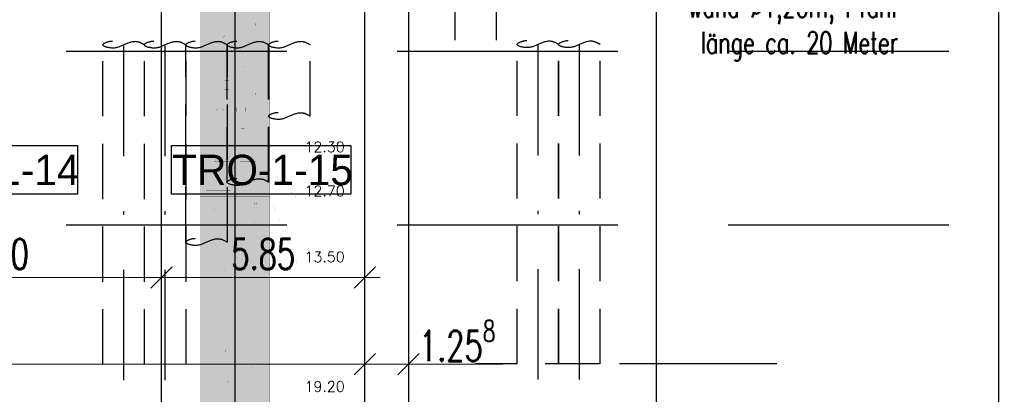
# Model space of a CAD drawing. Header units: metres. Extents: x 3458045 to 3462392, y 5482308 to 5484762.
# Tile 423 of 458: x 3461389 to 3461417, y 5483985 to 5483996. Entities that reach past the tile are written whole.
import ezdxf

# ---------------------------------------------------------------- set-up
doc = ezdxf.new("R2010")
doc.units = ezdxf.units.M
doc.header["$PDMODE"] = 3
doc.header["$PDSIZE"] = 0.1
for name, pattern in [('AUSGEZOGEN', [2, 1, 1]), ('DURCHGEZOGEN', [0]), ('STRICHPUNKT2', [12.7, 6.35, -3.175, 0, -3.175]), ('VERDECKT', [9.525, 6.35, -3.175]), ('VERDECKT2', [4.7625, 3.175, -1.5875])]:
    doc.linetypes.add(name, pattern=pattern)
doc.layers.get('0').update_dxf_attribs({"linetype": 'CONTINUOUS'})
doc.layers.get('DEFPOINTS').update_dxf_attribs({"linetype": 'CONTINUOUS'})
for name, color, linetype in [('BAUER_BK BESTAND', 170, 'CONTINUOUS'), ('GGUFUELLUNG', 7, 'DURCHGEZOGEN'), ('GGULINIE', 7, 'DURCHGEZOGEN'), ('GGUTEXT', 7, 'DURCHGEZOGEN'), ('SP_BW5xx-SchutzbauwerkBASF', 7, 'VERDECKT2'), ('SP_TEXT', 2, 'CONTINUOUS'), ('SP_VERM', 1, 'CONTINUOUS')]:
    doc.layers.add(name, color=color, linetype=linetype)
doc.layers.add('SP_Höhenplan-Beschriftung-Linien', color=2, linetype='CONTINUOUS', lineweight=25)
doc.layers.add('SP_Höhenplan-Beschriftung-Linien-Bestandsgelände', color=7, linetype='CONTINUOUS', lineweight=25)
doc.styles.add('K_ISOCP', font='k_isocp.shx')
doc.styles.add('SP_F', font='romans.shx', dxfattribs={"width": 0.7, "bigfont": 'sp_f.shx'})
doc.styles.get("Standard").update_dxf_attribs({"font": 'txt.shx'})
doc.dimstyles.new('SOFI35$0', dxfattribs={"dimtxt": 3.5, "dimasz": 0.35, "dimexe": 0.9, "dimexo": 0.625, "dimgap": 0.945, "dimtad": 1, "dimdec": 3, "dimrnd": 0.001, "dimzin": 1, "dimdsep": 46, "dimtxsty": 'SP_F', "dimblk1": 'SOF_BEMSTR1', "dimblk2": 'SOF_BEMSTR2', "dimsah": 1, "dimcen": 3.5, "dimse1": 1, "dimse2": 1, "dimclrd": 1, "dimclre": 1, "dimclrt": 2, "dimaunit": 2, "dimazin": 0, "dimtfac": 1, "dimtdec": 3, "dimtmove": 0, "dimatfit": 3, "dimfxl": 1, "dimtolj": 1, "dimtzin": 0, "dimlwd": 0, "dimlwe": 0, "dimarcsym": 0})

# ---------------------------------------------------------------- blocks, each defined once
blk = doc.blocks.new('SOF_BEMSTR2')
at = {"color": 0, "linetype": 'ByBlock', "lineweight": -2}
for p, q in [((0, -20), (0, 8.5)), ((3.535, 3.535), (-3.535, -3.535)), ((-5, 0), (5, 0))]:
    blk.add_line(p, q, dxfattribs=at)
blk = doc.blocks.new('SOF_BEMSTR1')
at = {"color": 0, "linetype": 'ByBlock', "lineweight": -2}
for p, q in [((0, 20), (0, -8.5)), ((3.535, 3.535), (-3.535, -3.535)), ((-5, 0), (5, 0))]:
    blk.add_line(p, q, dxfattribs=at)
blk = doc.blocks.new('*D356')
at = {"layer": 'DEFPOINTS', "color": 0, "linetype": 'AUSGEZOGEN', "transparency": 16777216}
for p in [(3461383.184, 5483991.334), (3461393.184, 5483991.334), (3461393.184, 5483988.277)]:
    blk.add_point(p, dxfattribs=at)
at = {"layer": 'SP_VERM', "color": 1, "linetype": 'AUSGEZOGEN', "lineweight": 0, "transparency": 16777216}
blk.add_line((3461383.272, 5483988.277), (3461393.097, 5483988.277), dxfattribs=at)
at = {"layer": 'SP_VERM', "color": 1, "linetype": 'AUSGEZOGEN', "lineweight": 0, "transparency": 16777216, "xscale": 0.08750000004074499, "yscale": 0.08750000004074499, "zscale": 0.08750000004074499, "rotation": 180}
blk.add_blockref('SOF_BEMSTR2', (3461383.184, 5483988.277), dxfattribs=at)
at = {"layer": 'SP_VERM', "color": 1, "linetype": 'AUSGEZOGEN', "lineweight": 0, "transparency": 16777216, "xscale": 0.08750000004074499, "yscale": 0.08750000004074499, "zscale": 0.08750000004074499}
blk.add_blockref('SOF_BEMSTR1', (3461393.184, 5483988.277), dxfattribs=at)
at = {"layer": 'SP_VERM', "color": 2, "linetype": 'AUSGEZOGEN', "transparency": 16777216, "insert": (3461388.184, 5483988.951), "char_height": 0.875, "attachment_point": 5, "style": 'SP_F'}
blk.add_mtext('\\A1;\\A1;10.00{\\H.7x;\\S^ ;}', dxfattribs=at)
blk = doc.blocks.new('*D357')
at = {"layer": 'DEFPOINTS', "color": 0, "linetype": 'AUSGEZOGEN', "transparency": 16777216}
for p in [(3461399.034, 5484009.106), (3461393.184, 5483991.334), (3461399.034, 5483988.277)]:
    blk.add_point(p, dxfattribs=at)
at = {"layer": 'SP_VERM', "color": 1, "linetype": 'AUSGEZOGEN', "lineweight": 0, "transparency": 16777216}
blk.add_line((3461393.272, 5483988.277), (3461398.947, 5483988.277), dxfattribs=at)
at = {"layer": 'SP_VERM', "color": 1, "linetype": 'AUSGEZOGEN', "lineweight": 0, "transparency": 16777216, "xscale": 0.08750000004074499, "yscale": 0.08750000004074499, "zscale": 0.08750000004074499, "rotation": 180}
blk.add_blockref('SOF_BEMSTR2', (3461393.184, 5483988.277), dxfattribs=at)
at = {"layer": 'SP_VERM', "color": 1, "linetype": 'AUSGEZOGEN', "lineweight": 0, "transparency": 16777216, "xscale": 0.08750000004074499, "yscale": 0.08750000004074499, "zscale": 0.08750000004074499}
blk.add_blockref('SOF_BEMSTR1', (3461399.034, 5483988.277), dxfattribs=at)
at = {"layer": 'SP_VERM', "color": 2, "linetype": 'AUSGEZOGEN', "transparency": 16777216, "insert": (3461396.109, 5483988.951), "char_height": 0.875, "attachment_point": 5, "style": 'SP_F'}
blk.add_mtext('\\A1;\\A1;5.85{\\H.7x;\\S^ ;}', dxfattribs=at)
blk = doc.blocks.new('*D366')
at = {"layer": 'DEFPOINTS', "color": 0, "linetype": 'AUSGEZOGEN', "transparency": 16777216}
for p in [(3461243.184, 5483990.027), (3461399.034, 5483990.027), (3461243.184, 5483985.783)]:
    blk.add_point(p, dxfattribs=at)
at = {"layer": 'SP_VERM', "color": 1, "linetype": 'AUSGEZOGEN', "lineweight": 0, "transparency": 16777216}
blk.add_line((3461398.947, 5483985.783), (3461243.272, 5483985.783), dxfattribs=at)
at = {"layer": 'SP_VERM', "color": 1, "linetype": 'AUSGEZOGEN', "lineweight": 0, "transparency": 16777216, "xscale": 0.08750000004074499, "yscale": 0.08750000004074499, "zscale": 0.08750000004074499, "rotation": 180}
blk.add_blockref('SOF_BEMSTR2', (3461243.184, 5483985.783), dxfattribs=at)
at = {"layer": 'SP_VERM', "color": 1, "linetype": 'AUSGEZOGEN', "lineweight": 0, "transparency": 16777216, "xscale": 0.08750000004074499, "yscale": 0.08750000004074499, "zscale": 0.08750000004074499}
blk.add_blockref('SOF_BEMSTR1', (3461399.034, 5483985.783), dxfattribs=at)
at = {"layer": 'SP_VERM', "color": 2, "linetype": 'AUSGEZOGEN', "transparency": 16777216, "insert": (3461321.109, 5483986.603), "char_height": 0.875, "attachment_point": 5, "style": 'SP_F'}
blk.add_mtext('\\A1;\\A1;Trogabschnitt = 155.85{\\H.7x;\\S^ ;}m', dxfattribs=at)
blk = doc.blocks.new('*D400')
at = {"layer": 'DEFPOINTS', "color": 0, "linetype": 'AUSGEZOGEN', "transparency": 16777216}
for p in [(3461399.034, 5483986.803), (3461400.292, 5483986.803), (3461400.292, 5483985.783)]:
    blk.add_point(p, dxfattribs=at)
at = {"layer": 'SP_VERM', "color": 1, "linetype": 'AUSGEZOGEN', "lineweight": 0, "transparency": 16777216}
for p, q in [((3461399.122, 5483985.783), (3461400.205, 5483985.783)), ((3461400.292, 5483985.783), (3461403.005, 5483985.783))]:
    blk.add_line(p, q, dxfattribs=at)
at = {"layer": 'SP_VERM', "color": 1, "linetype": 'AUSGEZOGEN', "lineweight": 0, "transparency": 16777216, "xscale": 0.08750000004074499, "yscale": 0.08750000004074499, "zscale": 0.08750000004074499, "rotation": 180}
blk.add_blockref('SOF_BEMSTR2', (3461399.034, 5483985.783), dxfattribs=at)
at = {"layer": 'SP_VERM', "color": 1, "linetype": 'AUSGEZOGEN', "lineweight": 0, "transparency": 16777216, "xscale": 0.08750000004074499, "yscale": 0.08750000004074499, "zscale": 0.08750000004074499}
blk.add_blockref('SOF_BEMSTR1', (3461400.292, 5483985.783), dxfattribs=at)
at = {"layer": 'SP_VERM', "color": 2, "linetype": 'AUSGEZOGEN', "transparency": 16777216, "insert": (3461401.692, 5483986.457), "char_height": 0.875, "attachment_point": 5, "style": 'SP_F'}
blk.add_mtext('\\A1;\\A1;1.25{\\H.7x;\\S8^ ;}', dxfattribs=at)
blk = doc.blocks.new('A$C03E32436')
at = {"layer": 'GGUFUELLUNG', "color": 51}
for points in [[(-0.884, -8.209), (-0.884, -13.309), (1.114, -8.209), (1.114, -13.309)], [(-0.884, -20.21), (-0.884, -24.81), (1.114, -20.21), (1.114, -24.81)]]:
    blk.add_solid(points, dxfattribs=at)
at = {"layer": 'GGUFUELLUNG', "color": 35}
blk.add_solid([(-0.884, -13.309), (-0.884, -13.708), (1.114, -13.309), (1.114, -13.708)], dxfattribs=at)
at = {"layer": 'GGUFUELLUNG', "color": 53}
blk.add_solid([(-0.884, -13.708), (-0.884, -14.507), (1.114, -13.708), (1.114, -14.507)], dxfattribs=at)
at = {"layer": 'GGUFUELLUNG', "color": 30}
blk.add_solid([(-0.884, -14.507), (-0.884, -20.21), (1.114, -14.507), (1.114, -20.21)], dxfattribs=at)
at = {"layer": 'GGULINIE', "color": 7, "linetype": 'DURCHGEZOGEN'}
for points, const_width in [([(-0.884, -26.008), (-0.884, -1.008)], 0.002), ([(1.114, -1.008), (1.114, -26.008)], 0.002), ([(0.611, -9.533), (0.631, -9.512)], 0.001), ([(0.611, -9.533), (0.611, -9.533)], 0.001), ([(0.611, -9.583), (0.611, -9.533)], 0.001), ([(0.631, -9.604), (0.611, -9.583)], 0.001), ([(0.631, -9.512), (0.677, -9.512)], 0.001), ([(0.677, -9.604), (0.631, -9.604)], 0.001), ([(0.677, -9.512), (0.702, -9.533)], 0.001), ([(0.702, -9.583), (0.677, -9.604)], 0.001), ([(0.702, -9.533), (0.702, -9.583)], 0.001), ([(-0.164, -9.883), (-0.226, -9.945)], 0.001), ([(-0.039, -9.883), (-0.164, -9.883)], 0.001), ([(0.024, -9.945), (-0.039, -9.883)], 0.001), ([(-0.226, -9.945), (-0.226, -10.07)], 0.001), ([(-0.226, -10.07), (-0.226, -10.07)], 0.001), ([(-0.226, -10.07), (-0.164, -10.133)], 0.001), ([(-0.164, -10.133), (-0.039, -10.133)], 0.001), ([(-0.101, -10.008), (-0.101, -10.008)], 0.001), ([(-0.039, -10.133), (0.024, -10.07)], 0.001), ([(0.024, -10.07), (0.024, -9.945)], 0.001), ([(0.411, -10.083), (0.432, -10.062)], 0.001), ([(0.411, -10.083), (0.411, -10.083)], 0.001), ([(0.411, -10.133), (0.411, -10.083)], 0.001), ([(0.432, -10.153), (0.411, -10.133)], 0.001), ([(0.432, -10.062), (0.477, -10.062)], 0.001), ([(0.477, -10.153), (0.432, -10.153)], 0.001), ([(0.477, -10.062), (0.502, -10.083)], 0.001), ([(0.502, -10.133), (0.477, -10.153)], 0.001), ([(0.502, -10.083), (0.502, -10.133)], 0.001), ([(0.54, -10.399), (0.548, -10.391)], 0.001), ([(0.54, -10.399), (0.54, -10.399)], 0.001), ([(0.54, -10.424), (0.54, -10.399)], 0.001), ([(0.548, -10.432), (0.54, -10.424)], 0.001), ([(0.548, -10.391), (0.569, -10.391)], 0.001), ([(0.569, -10.432), (0.548, -10.432)], 0.001), ([(0.569, -10.391), (0.581, -10.399)], 0.001), ([(0.581, -10.424), (0.569, -10.432)], 0.001), ([(0.581, -10.399), (0.581, -10.424)], 0.001), ([(0.186, -10.736), (0.124, -10.799)], 0.001), ([(0.311, -10.736), (0.186, -10.736)], 0.001), ([(0.373, -10.799), (0.311, -10.736)], 0.001), ([(0.124, -10.799), (0.124, -10.923)], 0.001), ([(0.124, -10.923), (0.124, -10.923)], 0.001), ([(0.124, -10.923), (0.186, -10.986)], 0.001), ([(0.186, -10.986), (0.311, -10.986)], 0.001), ([(0.248, -10.861), (0.248, -10.861)], 0.001), ([(0.311, -10.986), (0.373, -10.923)], 0.001), ([(0.373, -10.923), (0.373, -10.799)], 0.001), ([(-0.239, -11.248), (-0.176, -11.186)], 0.001), ([(-0.239, -11.248), (-0.239, -11.248)], 0.001), ([(-0.239, -11.373), (-0.239, -11.248)], 0.001), ([(-0.176, -11.186), (-0.055, -11.186)], 0.001), ([(-0.055, -11.186), (0.007, -11.248)], 0.001), ([(0.007, -11.248), (0.007, -11.373)], 0.001), ([(-0.176, -11.435), (-0.239, -11.373)], 0.001), ([(-0.055, -11.435), (-0.176, -11.435)], 0.001), ([(0.007, -11.373), (-0.055, -11.435)], 0.001), ([(0.611, -11.535), (0.631, -11.514)], 0.001), ([(0.611, -11.535), (0.611, -11.535)], 0.001), ([(0.611, -11.585), (0.611, -11.535)], 0.001), ([(0.631, -11.606), (0.611, -11.585)], 0.001), ([(0.631, -11.514), (0.677, -11.514)], 0.001), ([(0.677, -11.606), (0.631, -11.606)], 0.001), ([(0.677, -11.514), (0.702, -11.535)], 0.001), ([(0.702, -11.585), (0.677, -11.606)], 0.001), ([(0.702, -11.535), (0.702, -11.585)], 0.001), ([(0.236, -11.885), (0.174, -11.947)], 0.001), ([(0.361, -11.885), (0.236, -11.885)], 0.001), ([(0.423, -11.947), (0.361, -11.885)], 0.001), ([(-0.438, -12.047), (-0.376, -11.985)], 0.001), ([(-0.438, -12.047), (-0.438, -12.047)], 0.001), ([(-0.438, -12.172), (-0.438, -12.047)], 0.001), ([(-0.376, -12.235), (-0.438, -12.172)], 0.001), ([(-0.376, -11.985), (-0.255, -11.985)], 0.001), ([(-0.255, -11.985), (-0.193, -12.047)], 0.001), ([(-0.193, -12.172), (-0.255, -12.235)], 0.001), ([(-0.193, -12.047), (-0.193, -12.172)], 0.001), ([(0.174, -11.947), (0.174, -12.072)], 0.001), ([(0.174, -12.072), (0.174, -12.072)], 0.001), ([(0.174, -12.072), (0.236, -12.135)], 0.001), ([(0.236, -12.135), (0.361, -12.135)], 0.001), ([(0.298, -12.01), (0.298, -12.01)], 0.001), ([(0.361, -12.135), (0.423, -12.072)], 0.001), ([(0.423, -12.072), (0.423, -11.947)], 0.001), ([(0.773, -12.093), (0.79, -12.076)], 0.001), ([(0.773, -12.093), (0.773, -12.093)], 0.001), ([(0.773, -12.126), (0.773, -12.093)], 0.001), ([(0.79, -12.143), (0.773, -12.126)], 0.001), ([(0.79, -12.076), (0.823, -12.076)], 0.001), ([(0.823, -12.143), (0.79, -12.143)], 0.001), ([(0.823, -12.076), (0.84, -12.093)], 0.001), ([(0.84, -12.126), (0.823, -12.143)], 0.001), ([(0.84, -12.093), (0.84, -12.126)], 0.001), ([(-0.255, -12.235), (-0.376, -12.235)], 0.001), ([(0.248, -12.613), (0.294, -12.568)], 0.001), ([(0.248, -12.613), (0.248, -12.613)], 0.001), ([(0.248, -12.705), (0.248, -12.613)], 0.001), ([(0.294, -12.751), (0.248, -12.705)], 0.001), ([(0.294, -12.568), (0.386, -12.568)], 0.001), ([(0.386, -12.568), (0.432, -12.613)], 0.001), ([(0.432, -12.705), (0.386, -12.751)], 0.001), ([(0.432, -12.613), (0.432, -12.705)], 0.001), ([(0.386, -12.751), (0.294, -12.751)], 0.001), ([(-0.884, -13.309), (1.114, -13.309)], 0.001), ([(0.473, -13.092), (0.49, -13.075)], 0.001), ([(0.473, -13.092), (0.473, -13.092)], 0.001), ([(0.473, -13.125), (0.473, -13.092)], 0.001), ([(0.49, -13.142), (0.473, -13.125)], 0.001), ([(0.49, -13.075), (0.523, -13.075)], 0.001), ([(0.523, -13.142), (0.49, -13.142)], 0.001), ([(0.523, -13.075), (0.54, -13.092)], 0.001), ([(0.54, -13.125), (0.523, -13.142)], 0.001), ([(0.54, -13.092), (0.54, -13.125)], 0.001), ([(1.114, -13.309), (1.913, -13.309)], 0.001), ([(1.913, -13.309), (3.537, -13.309)], 0.001), ([(-0.184, -13.458), (-0.634, -13.458)], 0.001), ([(-0.484, -13.508), (-0.035, -13.508)], 0.001), ([(0.565, -13.458), (0.115, -13.458)], 0.001), ([(0.265, -13.508), (0.715, -13.508)], 0.001), ([(-0.884, -13.708), (1.114, -13.708)], 0.001), ([(1.114, -13.708), (1.913, -14.582)], 0.001), ([(0.315, -14.108), (0.914, -14.108)], 0.001), ([(-0.755, -14.353), (-0.755, -14.353)], 0.001), ([(-0.014, -14.353), (-0.709, -14.353)], 0.001), ([(-0.567, -14.216), (-0.617, -14.262)], 0.001), ([(-0.617, -14.262), (-0.617, -14.308)], 0.001), ([(-0.476, -14.262), (-0.617, -14.262)], 0.001), ([(-0.617, -14.308), (-0.567, -14.353)], 0.001), ([(-0.476, -14.308), (-0.617, -14.308)], 0.001), ([(-0.522, -14.216), (-0.567, -14.216)], 0.001), ([(-0.567, -14.353), (-0.567, -14.216)], 0.001), ([(-0.567, -14.353), (-0.567, -14.353)], 0.001), ([(-0.567, -14.353), (-0.567, -14.353)], 0.001), ([(-0.476, -14.262), (-0.522, -14.216)], 0.001), ([(-0.522, -14.353), (-0.522, -14.216)], 0.001), ([(-0.522, -14.353), (-0.476, -14.308)], 0.001), ([(-0.476, -14.308), (-0.476, -14.262)], 0.001), ([(-0.201, -14.216), (-0.247, -14.262)], 0.001), ([(-0.247, -14.262), (-0.247, -14.308)], 0.001), ([(-0.11, -14.262), (-0.247, -14.262)], 0.001), ([(-0.247, -14.308), (-0.201, -14.353)], 0.001), ([(-0.11, -14.308), (-0.247, -14.308)], 0.001), ([(-0.155, -14.216), (-0.201, -14.216)], 0.001), ([(-0.201, -14.353), (-0.201, -14.216)], 0.001), ([(-0.11, -14.262), (-0.155, -14.216)], 0.001), ([(-0.155, -14.353), (-0.155, -14.216)], 0.001), ([(-0.155, -14.353), (-0.11, -14.308)], 0.001), ([(-0.11, -14.308), (-0.11, -14.262)], 0.001), ([(-0.06, -14.353), (-0.06, -14.353)], 0.001), ([(-0.884, -14.507), (1.114, -14.507)], 0.001), ([(0.673, -14.695), (0.69, -14.678)], 0.001), ([(0.673, -14.695), (0.673, -14.695)], 0.001), ([(0.673, -14.728), (0.673, -14.695)], 0.001), ([(0.69, -14.745), (0.673, -14.728)], 0.001), ([(0.69, -14.678), (0.723, -14.678)], 0.001), ([(0.723, -14.678), (0.74, -14.695)], 0.001), ([(0.74, -14.728), (0.723, -14.745)], 0.001), ([(0.74, -14.695), (0.74, -14.728)], 0.001), ([(1.114, -14.507), (1.913, -16.476)], 0.001), ([(1.913, -14.582), (3.537, -14.582)], 0.001), ([(-0.493, -14.836), (-0.472, -14.815)], 0.001), ([(-0.493, -14.836), (-0.493, -14.836)], 0.001), ([(-0.493, -14.886), (-0.493, -14.836)], 0.001), ([(-0.472, -14.907), (-0.493, -14.886)], 0.001), ([(-0.472, -14.815), (-0.426, -14.815)], 0.001), ([(-0.426, -14.907), (-0.472, -14.907)], 0.001), ([(-0.426, -14.815), (-0.401, -14.836)], 0.001), ([(-0.401, -14.886), (-0.426, -14.907)], 0.001), ([(-0.401, -14.836), (-0.401, -14.886)], 0.001), ([(0.723, -14.745), (0.69, -14.745)], 0.001), ([(-0.609, -15.198), (-0.601, -15.19)], 0.001), ([(-0.609, -15.198), (-0.609, -15.198)], 0.001), ([(-0.609, -15.223), (-0.609, -15.198)], 0.001), ([(-0.601, -15.232), (-0.609, -15.223)], 0.001), ([(-0.601, -15.19), (-0.58, -15.19)], 0.001), ([(-0.58, -15.232), (-0.601, -15.232)], 0.001), ([(-0.58, -15.19), (-0.567, -15.198)], 0.001), ([(-0.567, -15.223), (-0.58, -15.232)], 0.001), ([(-0.567, -15.198), (-0.567, -15.223)], 0.001), ([(0.69, -15.248), (0.698, -15.24)], 0.001), ([(0.69, -15.248), (0.69, -15.248)], 0.001), ([(0.69, -15.273), (0.69, -15.248)], 0.001), ([(0.698, -15.282), (0.69, -15.273)], 0.001), ([(0.698, -15.24), (0.719, -15.24)], 0.001), ([(0.719, -15.282), (0.698, -15.282)], 0.001), ([(0.719, -15.24), (0.731, -15.248)], 0.001), ([(0.731, -15.273), (0.719, -15.282)], 0.001), ([(0.731, -15.248), (0.731, -15.273)], 0.001), ([(-0.093, -15.386), (-0.072, -15.365)], 0.001), ([(-0.093, -15.386), (-0.093, -15.386)], 0.001), ([(-0.093, -15.436), (-0.093, -15.386)], 0.001), ([(-0.072, -15.456), (-0.093, -15.436)], 0.001), ([(-0.072, -15.365), (-0.026, -15.365)], 0.001), ([(-0.026, -15.456), (-0.072, -15.456)], 0.001), ([(-0.026, -15.365), (-0.001, -15.386)], 0.001), ([(-0.001, -15.436), (-0.026, -15.456)], 0.001), ([(-0.001, -15.386), (-0.001, -15.436)], 0.001), ([(0.157, -16.035), (0.178, -16.014)], 0.001), ([(0.157, -16.035), (0.157, -16.035)], 0.001), ([(0.157, -16.085), (0.157, -16.035)], 0.001), ([(0.178, -16.106), (0.157, -16.085)], 0.001), ([(0.178, -16.014), (0.223, -16.014)], 0.001), ([(0.223, -16.106), (0.178, -16.106)], 0.001), ([(0.223, -16.014), (0.248, -16.035)], 0.001), ([(0.248, -16.085), (0.223, -16.106)], 0.001), ([(0.248, -16.035), (0.248, -16.085)], 0.001), ([(-0.609, -16.297), (-0.601, -16.289)], 0.001), ([(-0.609, -16.297), (-0.609, -16.297)], 0.001), ([(-0.609, -16.322), (-0.609, -16.297)], 0.001), ([(-0.601, -16.331), (-0.609, -16.322)], 0.001), ([(-0.601, -16.289), (-0.58, -16.289)], 0.001), ([(-0.58, -16.331), (-0.601, -16.331)], 0.001), ([(-0.58, -16.289), (-0.567, -16.297)], 0.001), ([(-0.567, -16.322), (-0.58, -16.331)], 0.001), ([(-0.567, -16.297), (-0.567, -16.322)], 0.001), ([(0.411, -16.335), (0.432, -16.314)], 0.001), ([(0.411, -16.335), (0.411, -16.335)], 0.001), ([(0.411, -16.385), (0.411, -16.335)], 0.001), ([(0.432, -16.405), (0.411, -16.385)], 0.001), ([(0.432, -16.314), (0.477, -16.314)], 0.001), ([(0.477, -16.405), (0.432, -16.405)], 0.001), ([(0.477, -16.314), (0.502, -16.335)], 0.001), ([(0.502, -16.385), (0.477, -16.405)], 0.001), ([(0.502, -16.335), (0.502, -16.385)], 0.001), ([(-0.176, -16.643), (-0.16, -16.626)], 0.001), ([(-0.176, -16.643), (-0.176, -16.643)], 0.001), ([(-0.176, -16.676), (-0.176, -16.643)], 0.001), ([(-0.16, -16.693), (-0.176, -16.676)], 0.001), ([(-0.16, -16.626), (-0.126, -16.626)], 0.001), ([(-0.126, -16.693), (-0.16, -16.693)], 0.001), ([(-0.126, -16.626), (-0.11, -16.643)], 0.001), ([(-0.11, -16.676), (-0.126, -16.693)], 0.001), ([(-0.11, -16.643), (-0.11, -16.676)], 0.001), ([(1.913, -16.476), (3.537, -16.476)], 0.001), ([(0.573, -17.142), (0.59, -17.126)], 0.001), ([(0.573, -17.142), (0.573, -17.142)], 0.001), ([(0.573, -17.176), (0.573, -17.142)], 0.001), ([(0.59, -17.192), (0.573, -17.176)], 0.001), ([(0.59, -17.126), (0.623, -17.126)], 0.001), ([(0.623, -17.192), (0.59, -17.192)], 0.001), ([(0.623, -17.126), (0.64, -17.142)], 0.001), ([(0.64, -17.176), (0.623, -17.192)], 0.001), ([(0.64, -17.142), (0.64, -17.176)], 0.001), ([(-0.609, -17.446), (-0.601, -17.438)], 0.001), ([(-0.609, -17.446), (-0.609, -17.446)], 0.001), ([(-0.609, -17.471), (-0.609, -17.446)], 0.001), ([(-0.601, -17.479), (-0.609, -17.471)], 0.001), ([(-0.601, -17.438), (-0.58, -17.438)], 0.001), ([(-0.58, -17.479), (-0.601, -17.479)], 0.001), ([(-0.58, -17.438), (-0.567, -17.446)], 0.001), ([(-0.567, -17.471), (-0.58, -17.479)], 0.001), ([(-0.567, -17.446), (-0.567, -17.471)], 0.001), ([(-0.326, -17.792), (-0.309, -17.775)], 0.001), ([(-0.326, -17.792), (-0.326, -17.792)], 0.001), ([(-0.326, -17.825), (-0.326, -17.792)], 0.001), ([(-0.309, -17.842), (-0.326, -17.825)], 0.001), ([(-0.309, -17.775), (-0.276, -17.775)], 0.001), ([(-0.276, -17.842), (-0.309, -17.842)], 0.001), ([(-0.276, -17.775), (-0.259, -17.792)], 0.001), ([(-0.259, -17.825), (-0.276, -17.842)], 0.001), ([(-0.259, -17.792), (-0.259, -17.825)], 0.001), ([(0.79, -17.696), (0.798, -17.688)], 0.001), ([(0.79, -17.696), (0.79, -17.696)], 0.001), ([(0.79, -17.721), (0.79, -17.696)], 0.001), ([(0.798, -17.729), (0.79, -17.721)], 0.001), ([(0.798, -17.688), (0.819, -17.688)], 0.001), ([(0.819, -17.729), (0.798, -17.729)], 0.001), ([(0.819, -17.688), (0.831, -17.696)], 0.001), ([(0.831, -17.721), (0.819, -17.729)], 0.001), ([(0.831, -17.696), (0.831, -17.721)], 0.001), ([(-0.326, -18.191), (-0.309, -18.175)], 0.001), ([(-0.326, -18.191), (-0.326, -18.191)], 0.001), ([(-0.326, -18.225), (-0.326, -18.191)], 0.001), ([(-0.309, -18.241), (-0.326, -18.225)], 0.001), ([(-0.309, -18.175), (-0.276, -18.175)], 0.001), ([(-0.276, -18.241), (-0.309, -18.241)], 0.001), ([(-0.276, -18.175), (-0.259, -18.191)], 0.001), ([(-0.259, -18.225), (-0.276, -18.241)], 0.001), ([(-0.259, -18.191), (-0.259, -18.225)], 0.001), ([(-0.293, -18.533), (-0.272, -18.512)], 0.001), ([(-0.293, -18.533), (-0.293, -18.533)], 0.001), ([(-0.293, -18.582), (-0.293, -18.533)], 0.001), ([(-0.272, -18.603), (-0.293, -18.582)], 0.001), ([(-0.272, -18.512), (-0.226, -18.512)], 0.001), ([(-0.226, -18.603), (-0.272, -18.603)], 0.001), ([(-0.226, -18.512), (-0.201, -18.533)], 0.001), ([(-0.201, -18.582), (-0.226, -18.603)], 0.001), ([(-0.201, -18.533), (-0.201, -18.582)], 0.001), ([(-0.143, -18.936), (-0.122, -18.915)], 0.001), ([(-0.143, -18.936), (-0.143, -18.936)], 0.001), ([(-0.143, -18.986), (-0.143, -18.936)], 0.001), ([(-0.122, -18.915), (-0.076, -18.915)], 0.001), ([(-0.076, -18.915), (-0.051, -18.936)], 0.001), ([(-0.051, -18.936), (-0.051, -18.986)], 0.001), ([(-0.122, -19.007), (-0.143, -18.986)], 0.001), ([(-0.076, -19.007), (-0.122, -19.007)], 0.001), ([(-0.051, -18.986), (-0.076, -19.007)], 0.001), ([(-0.126, -19.344), (-0.11, -19.328)], 0.001), ([(-0.126, -19.344), (-0.126, -19.344)], 0.001), ([(-0.126, -19.378), (-0.126, -19.344)], 0.001), ([(-0.11, -19.394), (-0.126, -19.378)], 0.001), ([(-0.11, -19.328), (-0.076, -19.328)], 0.001), ([(-0.076, -19.394), (-0.11, -19.394)], 0.001), ([(-0.076, -19.328), (-0.06, -19.344)], 0.001), ([(-0.06, -19.378), (-0.076, -19.394)], 0.001), ([(-0.06, -19.344), (-0.06, -19.378)], 0.001), ([(0.523, -19.394), (0.54, -19.378)], 0.001), ([(0.523, -19.394), (0.523, -19.394)], 0.001), ([(0.523, -19.427), (0.523, -19.394)], 0.001), ([(0.54, -19.444), (0.523, -19.427)], 0.001), ([(0.54, -19.378), (0.573, -19.378)], 0.001), ([(0.573, -19.444), (0.54, -19.444)], 0.001), ([(0.573, -19.378), (0.59, -19.394)], 0.001), ([(0.59, -19.427), (0.573, -19.444)], 0.001), ([(0.59, -19.394), (0.59, -19.427)], 0.001), ([(-0.509, -19.998), (-0.501, -19.989)], 0.001), ([(-0.509, -19.998), (-0.509, -19.998)], 0.001), ([(-0.509, -20.023), (-0.509, -19.998)], 0.001), ([(-0.501, -20.031), (-0.509, -20.023)], 0.001), ([(-0.501, -19.989), (-0.48, -19.989)], 0.001), ([(-0.48, -20.031), (-0.501, -20.031)], 0.001), ([(-0.48, -19.989), (-0.468, -19.998)], 0.001), ([(-0.468, -20.023), (-0.48, -20.031)], 0.001), ([(-0.468, -19.998), (-0.468, -20.023)], 0.001), ([(-0.11, -19.848), (-0.101, -19.84)], 0.001), ([(-0.11, -19.848), (-0.11, -19.848)], 0.001), ([(-0.11, -19.873), (-0.11, -19.848)], 0.001), ([(-0.101, -19.881), (-0.11, -19.873)], 0.001), ([(-0.101, -19.84), (-0.08, -19.84)], 0.001), ([(-0.08, -19.881), (-0.101, -19.881)], 0.001), ([(-0.08, -19.84), (-0.068, -19.848)], 0.001), ([(-0.068, -19.873), (-0.08, -19.881)], 0.001), ([(-0.068, -19.848), (-0.068, -19.873)], 0.001), ([(-0.884, -20.21), (1.114, -20.21)], 0.001), ([(1.114, -20.21), (1.913, -20.21)], 0.001), ([(1.913, -20.21), (3.537, -20.21)], 0.001)]:
    blk.add_lwpolyline(points, dxfattribs=dict(at, const_width=const_width))
at = {"layer": 'GGUTEXT', "color": 7}
for s, p in [('12.30', (2.121, -13.238)), ('12.70', (2.121, -14.509)), ('13.50', (2.121, -16.406)), ('19.20', (2.121, -20.138))]:
    blk.add_text(s, height=0.3, dxfattribs=at).set_placement(p)

msp = doc.modelspace()

# ---------------------------------------------------------------- linework, layer by layer
at = {"layer": 'SP_BW5xx-SchutzbauwerkBASF', "linetype": 'STRICHPUNKT2', "ltscale": 0.5}
for p, q in [((3461392.0964, 5483985.3246), (3461392.0964, 5484005.6761)), ((3461393.2884, 5483985.3246), (3461393.2884, 5484005.6761)), ((3461401.6337, 5483995.109), (3461401.6337, 5484003.8491)), ((3461402.8257, 5483995.109), (3461402.8257, 5484003.8491)), ((3461404.0177, 5483985.3374), (3461404.0177, 5484003.8491)), ((3461405.2097, 5483985.3374), (3461405.2097, 5484003.8491))]:
    msp.add_line(p, q, dxfattribs=at)
at = {"layer": 'SP_BW5xx-SchutzbauwerkBASF', "linetype": 'VERDECKT2', "ltscale": 0.5}
for p, q in [((3461391.4964, 5483985.7741), (3461391.4964, 5483994.9735)), ((3461392.6884, 5483985.7741), (3461392.6884, 5483994.9735)), ((3461392.6964, 5483985.7741), (3461392.6964, 5483994.9735)), ((3461393.8804, 5483989.2912), (3461393.8804, 5483994.9735)), ((3461393.8884, 5483985.7741), (3461393.8884, 5483994.9735)), ((3461395.0724, 5483991.0189), (3461395.0724, 5483994.9735)), ((3461395.0804, 5483989.2912), (3461395.0804, 5483994.9735)), ((3461396.2644, 5483991.0234), (3461396.2644, 5483994.9735)), ((3461396.2724, 5483991.0189), (3461396.2724, 5483994.9735)), ((3461397.4644, 5483992.9194), (3461397.4644, 5483994.9735)), ((3461403.4177, 5483985.7868), (3461403.4177, 5483994.9863)), ((3461404.6097, 5483985.7868), (3461404.6097, 5483994.9863)), ((3461404.6177, 5483985.7868), (3461404.6177, 5483994.9683)), ((3461405.8097, 5483985.7868), (3461405.8097, 5483994.9863)), ((3461405.8097, 5483985.7868), (3461402.2165, 5483985.7868))]:
    msp.add_line(p, q, dxfattribs=at)
for points in [[(3461392.6964, 5483994.9735), (3461392.4821, 5483995.0634), (3461392.0964, 5483994.9735), (3461391.7111, 5483994.8868), (3461391.4964, 5483994.9735), (3461391.6996, 5483995.0793), (3461392.0964, 5483994.9735)], [(3461393.8884, 5483994.9735), (3461393.6741, 5483995.0634), (3461393.2884, 5483994.9735), (3461392.9031, 5483994.8868), (3461392.6884, 5483994.9735), (3461392.8916, 5483995.0793), (3461393.2884, 5483994.9735)], [(3461395.0804, 5483994.9735), (3461394.8661, 5483995.0634), (3461394.4804, 5483994.9735), (3461394.0951, 5483994.8868), (3461393.8804, 5483994.9735), (3461394.0836, 5483995.0793), (3461394.4804, 5483994.9735)], [(3461396.2724, 5483994.9735), (3461396.0581, 5483995.0634), (3461395.6724, 5483994.9735), (3461395.2871, 5483994.8868), (3461395.0724, 5483994.9735), (3461395.2756, 5483995.0793), (3461395.6724, 5483994.9735)], [(3461397.4644, 5483994.9735), (3461397.2501, 5483995.0634), (3461396.8644, 5483994.9735), (3461396.4791, 5483994.8868), (3461396.2644, 5483994.9735), (3461396.4676, 5483995.0793), (3461396.8644, 5483994.9735)], [(3461404.6177, 5483994.9863), (3461404.4035, 5483995.0762), (3461404.0177, 5483994.9863), (3461403.6324, 5483994.8996), (3461403.4177, 5483994.9863), (3461403.6209, 5483995.0921), (3461404.0177, 5483994.9863)], [(3461405.8097, 5483994.9863), (3461405.5955, 5483995.0762), (3461405.2097, 5483994.9863), (3461404.8244, 5483994.8996), (3461404.6097, 5483994.9863), (3461404.8129, 5483995.0921), (3461405.2097, 5483994.9863)], [(3461396.2724, 5483991.0189), (3461396.0581, 5483991.1089), (3461395.6724, 5483991.0189), (3461395.2871, 5483990.9322), (3461395.0724, 5483991.0189), (3461395.2756, 5483991.1248), (3461395.6724, 5483991.0189)], [(3461395.0804, 5483989.2912), (3461394.8661, 5483989.3812), (3461394.4804, 5483989.2912), (3461394.0951, 5483989.2045), (3461393.8804, 5483989.2912), (3461394.0836, 5483989.3971), (3461394.4804, 5483989.2912)]]:
    msp.add_spline(points, degree=3, dxfattribs=at)
msp.add_open_spline([(3461397.4644, 5483992.9194), (3461397.3944, 5483992.9583), (3461397.205, 5483993.0634), (3461396.8464, 5483992.9169), (3461396.5829, 5483992.7845), (3461396.1504, 5483992.9121), (3461396.5725, 5483993.0938), (3461396.7503, 5483992.9876), (3461396.8644, 5483992.9194)], degree=3, knots=[0, 0, 0, 0, 0.2323403, 0.6284551, 1.0233735, 1.2549441, 1.484081, 1.8947193, 1.8947193, 1.8947193, 1.8947193], dxfattribs=at)
at = {"layer": 'SP_Höhenplan-Beschriftung-Linien', "color": 1, "linetype": 'ByBlock'}
for p, q in [((3461400.2924, 5484012.534), (3461400.2924, 5483956.0493)), ((3461399.0344, 5483956.0493), (3461399.0344, 5484009.3377)), ((3461393.1844, 5483956.0493), (3461393.1844, 5484009.1061))]:
    msp.add_line(p, q, dxfattribs=at)
at = {"layer": 'SP_Höhenplan-Beschriftung-Linien', "color": 251, "linetype": 'VERDECKT'}
for p, q in [((3461463.4646, 5483994.7871), (3460950.7074, 5483994.7871)), ((3461463.4646, 5483989.7871), (3460950.7074, 5483989.7871))]:
    msp.add_line(p, q, dxfattribs=at)
at = {"layer": 'SP_Höhenplan-Beschriftung-Linien-Bestandsgelände'}
for p, q in [((3461395.2925, 5484006.2859), (3461395.2925, 5483956.0493)), ((3461407.4208, 5484006.5402), (3461407.4208, 5483956.0493)), ((3461417.2717, 5484006.2943), (3461417.2717, 5483956.0493))]:
    msp.add_line(p, q, dxfattribs=at)
at = {"layer": 'SP_TEXT', "color": 1, "lineweight": 25}
for points in [[(3461385.6029, 5483990.675), (3461385.6034, 5483992.0757), (3461390.7662, 5483992.0757), (3461390.7658, 5483990.675)], [(3461393.4693, 5483990.675), (3461393.4698, 5483992.0757), (3461398.6326, 5483992.0757), (3461398.6322, 5483990.675)]]:
    msp.add_lwpolyline(points, close=True, dxfattribs=at)
at = {"layer": 'SP_VERM'}
msp.add_line((3461410.8911, 5483985.7868), (3461406.3616, 5483985.7868), dxfattribs=at)

# ---------------------------------------------------------------- block references
at = {"layer": 'BAUER_BK BESTAND', "color": 1}
msp.add_blockref('A$C03E32436', (3461395.1762, 5484005.1256), dxfattribs=at)

# ---------------------------------------------------------------- texts
at = {"layer": 'SP_BW5xx-SchutzbauwerkBASF', "color": 1, "insert": (3461405.537, 5483997.4322), "char_height": 0.625, "width": 12.848464, "attachment_point": 1, "style": 'SP_F'}
msp.add_mtext('\\pi2.5492;tangierende Bohrpfahl-\\P\\pi2.7992;wand ∅1,20m, Pfahl-\\P\\pi3.1638;länge ca. 20 Meter', dxfattribs=at)
at = {"layer": 'SP_TEXT', "color": 2, "lineweight": 25, "style": 'K_ISOCP'}
for s, p in [('TRO-1-14', (3461385.6229, 5483990.9378)), ('TRO-1-15', (3461393.4893, 5483990.9378))]:
    msp.add_text(s, height=0.875, rotation=359.98261, dxfattribs=at).set_placement(p)

# ---------------------------------------------------------------- dimensions: what is measured, and where the dimension line sits
at = {"layer": 'SP_VERM', "color": 1, "linetype": 'AUSGEZOGEN'}
for base, p1, p2, text, picture, middle in [((3461399.0344, 5483988.2771), (3461393.1844, 5483991.3336), (3461399.0344, 5484009.1061), '\\A1;5.85{\\H.7x;\\S^ ;}', '*D357', (3461396.1094, 5483988.9509)), ((3461393.1844, 5483988.2771), (3461383.1844, 5483991.3336), (3461393.1844, 5483991.3336), '\\A1;10.00{\\H.7x;\\S^ ;}', '*D356', (3461388.1844, 5483988.9509)), ((3461400.2924, 5483985.7834), (3461399.0344, 5483986.8032), (3461400.2924, 5483986.8032), '\\A1;1.25{\\H.7x;\\S8^ ;}', '*D400', (3461401.6924, 5483986.4571))]:
    dim = msp.add_linear_dim(base=base, p1=p1, p2=p2, text=text, dimstyle='SOFI35$0', override={"dimblk1": 'SOF_BEMSTR2', "dimblk2": 'SOF_BEMSTR1'}, dxfattribs=at)
    dim.commit()
    dim.dimension.update_dxf_attribs({"geometry": picture, "text_midpoint": middle})
dim = msp.add_linear_dim(base=(3461243.1844, 5483985.7834), p1=(3461399.0344, 5483990.0271), p2=(3461243.1844, 5483990.0271), angle=180, text='\\A1;Trogabschnitt = 155.85{\\H.7x;\\S^ ;}m', dimstyle='SOFI35$0', override={"dimpost": 'Trogabschnitt = <>m'}, dxfattribs=at)
dim.commit()
dim.dimension.update_dxf_attribs({"geometry": '*D366', "text_midpoint": (3461321.1094, 5483986.603)})

doc.saveas('drawing.dxf')
